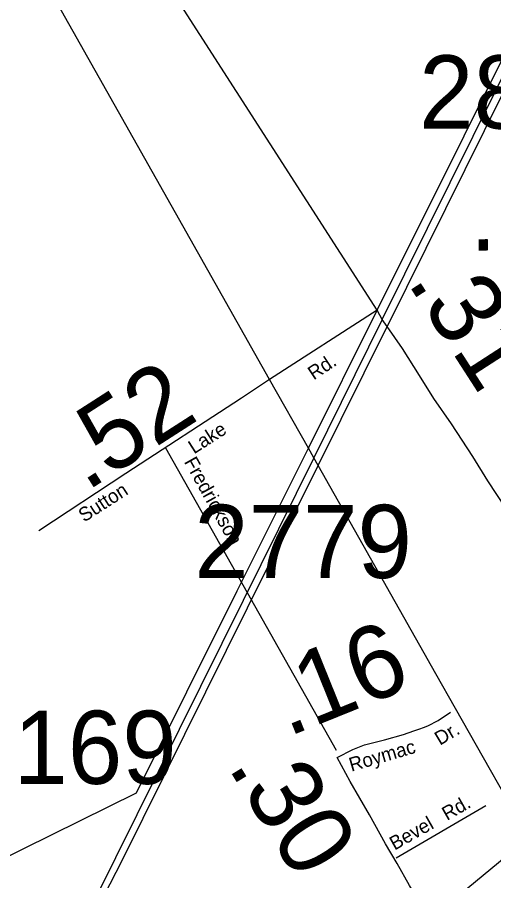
# Model space of a CAD drawing. Extents: x 2290055 to 2389491, y 66597 to 237875.
# Drawn here: x 2307682 to 2310939, y 196284 to 202183 of the extents above; entities that cross this region are included whole.
import ezdxf

# ---------------------------------------------------------------- set-up
doc = ezdxf.new("R2010")
doc.units = 0
for name, color, linetype in [('Exist Railroad Mainline', 7, 'Continuous'), ('Exist Road Non-System Type 51', 7, 'Continuous'), ('Exist Road Non-System Type 51 Label', 7, 'Continuous'), ('Exist Road Primary US Mileage Hundredths English Label', 7, 'Continuous'), ('Exist Road Primary US UnDivided 4 Lane Attributed', 7, 'Continuous'), ('Exist Road Secondary Mileage Hundredths English Label', 7, 'Continuous'), ('Exist Road Secondary Type 51 Attributed', 7, 'Continuous'), ('Exist Road Secondary Type 51 Label', 7, 'Continuous'), ('Exist Road Secondary Type 51 Number Label', 7, 'Continuous'), ('Exist Utilities Electrical Transmission Line', 7, 'Continuous')]:
    doc.layers.add(name, color=color, linetype=linetype)

msp = doc.modelspace()

# ---------------------------------------------------------------- linework, layer by layer
at = {"layer": 'Exist Railroad Mainline'}
for points in [[(2309406.8, 199708.8), (2308813.7, 200758.5), (2306243.2, 205307.4), (2305765.2, 206153.4)], [(2311748.8, 195574.5), (2310677.6, 197461), (2310543.5, 197697.2), (2309738.8, 199121.3), (2309709.2, 199173.6), (2309672.1, 199239.2), (2309406.8, 199708.8)]]:
    msp.add_lwpolyline(points, dxfattribs=at)
at = {"layer": 'Exist Road Non-System Type 51'}
for points in [[(2308695.9, 199240.3), (2309860.9, 197175.7)], [(2310884.2, 196794.8), (2310272.3, 196437.7)]]:
    msp.add_lwpolyline(points, dxfattribs=at)
at = {"layer": 'Exist Road Primary US UnDivided 4 Lane Attributed'}
for points in [[(2310141.6, 200181.3), (2305773, 206970.3), (2305728.1, 207043.5), (2305625.1, 207192.9), (2305543.6, 207323.9), (2305294.7, 207699.1), (2305151, 207900.9), (2304932.1, 208250.8), (2304612.5, 208770.3), (2303949.7, 209808.9), (2303555.2, 210423.5), (2303200.1, 210966.9), (2303136.4, 211105), (2302973.4, 211378.5), (2302885.4, 211518.5), (2302754.5, 211742.6), (2302473.5, 212241.9), (2302316.9, 212504.2), (2301705.4, 213590.5), (2301120.7, 214610.8)], [(2311021.9, 198828.3), (2310898.4, 199015.1), (2310795.8, 199181.1), (2310650.8, 199405.4), (2310529.9, 199578.6), (2310431.7, 199734.8), (2310316.3, 199920.3), (2310209.4, 200070), (2310187.1, 200101.2), (2310177.4, 200117.2), (2310159.8, 200146.7), (2310141.6, 200181.3)]]:
    msp.add_lwpolyline(points, dxfattribs=at)
at = {"layer": 'Exist Road Secondary Type 51 Attributed'}
for points in [[(2310141.6, 200181.3), (2309406.8, 199708.8), (2309214.3, 199580.3), (2308423.7, 199065.5), (2307829.5, 198673.8)], [(2309869, 197127.1), (2309976.8, 197180.8), (2310056, 197211.7), (2310192.1, 197247.2), (2310321.2, 197283.8), (2310392.6, 197307.3), (2310433.8, 197321.9), (2310459.1, 197331.3), (2310488.8, 197342.8), (2310558.3, 197379.1), (2310644.4, 197435.9)], [(2310642.5, 195769.7), (2310592, 195854.1), (2310447.9, 196107.3), (2310363.4, 196251.9), (2310277.9, 196401.1), (2310199.9, 196536.7), (2310090.5, 196733.4), (2309958.5, 196962.4), (2309869, 197127.1)]]:
    msp.add_lwpolyline(points, dxfattribs=at)
at = {"layer": 'Exist Road Secondary Type 51 Number Label'}
msp.add_line((2311823.6, 197108.6), (2307975.4, 193938.2), dxfattribs=at)
at = {"layer": 'Exist Utilities Electrical Transmission Line'}
for p, q in [((2309672.1, 199239.2), (2310140.7, 200178.3)), ((2310177.4, 200117.2), (2309709.2, 199173.6)), ((2309738.8, 199121.3), (2310209.4, 200070)), ((2309185.7, 198264.3), (2309672.1, 199239.2)), ((2309709.2, 199173.6), (2309225.2, 198198.1)), ((2309255.6, 198147.3), (2309738.8, 199121.3)), ((2309225.2, 198198.1), (2308188.9, 196109.5))]:
    msp.add_line(p, q, dxfattribs=at)
for points in [[(2310140.7, 200178.3), (2313126.6, 206161.7), (2314662.3, 209239.4)], [(2310177.4, 200117.2), (2313126.6, 206061), (2314003.9, 207829.2), (2315757.7, 207510.3)], [(2315725.6, 207440.9), (2314016.6, 207745.3), (2313126.6, 205951), (2310209.4, 200070)], [(2307336.7, 196312), (2308497.3, 196884.8), (2309185.7, 198264.3)], [(2308236, 196103.4), (2308400.3, 196423.1), (2309255.6, 198147.3)]]:
    msp.add_lwpolyline(points, dxfattribs=at)

# ---------------------------------------------------------------- texts
at = {"layer": 'Exist Road Non-System Type 51 Label'}
for s, rotation, p in [('Fredrickson', 299.18184, (2308819.6, 199146.5)), ('Rd.', 29.5833, (2310619.3, 196692.5)), ('Bevel', 29.5833, (2310261.3, 196489.3))]:
    msp.add_text(s, height=95, rotation=rotation, dxfattribs=at).set_placement(p)
at = {"layer": 'Exist Road Primary US Mileage Hundredths English Label'}
msp.add_text('.31', height=500, rotation=302.86979, dxfattribs=at).set_placement((2310342.1, 200375.4))
at = {"layer": 'Exist Road Secondary Mileage Hundredths English Label'}
for s, rotation, p in [('.10', 1.63535, (2310776.1, 200586.1)), ('.52', 32.68287, (2308153.3, 198939.4)), ('.16', 22.00476, (2309530, 197264.6)), ('.30', 301.46708, (2309116.8, 197064.2))]:
    msp.add_text(s, height=500, rotation=rotation, dxfattribs=at).set_placement(p)
at = {"layer": 'Exist Road Secondary Type 51 Label'}
for s, rotation, p in [('Rd.', 33.70578, (2309708.9, 199701.3)), ('Lake', 32.68287, (2308890.2, 199196)), ('Sutton', 32.68983, (2308139, 198730.2)), ('Dr.', 30.81308, (2310571, 197206)), ('Roymac', 16.30739, (2309965.8, 197028.7))]:
    msp.add_text(s, height=95, rotation=rotation, dxfattribs=at).set_placement(p)
at = {"layer": 'Exist Road Secondary Type 51 Number Label'}
for s, p in [('2836', (2310428.7, 201422.4)), ('2779', (2308892.3, 198351.9)), ('2169', (2307284.2, 196945.8))]:
    msp.add_text(s, height=500, dxfattribs=at).set_placement(p)

doc.saveas('drawing.dxf')
